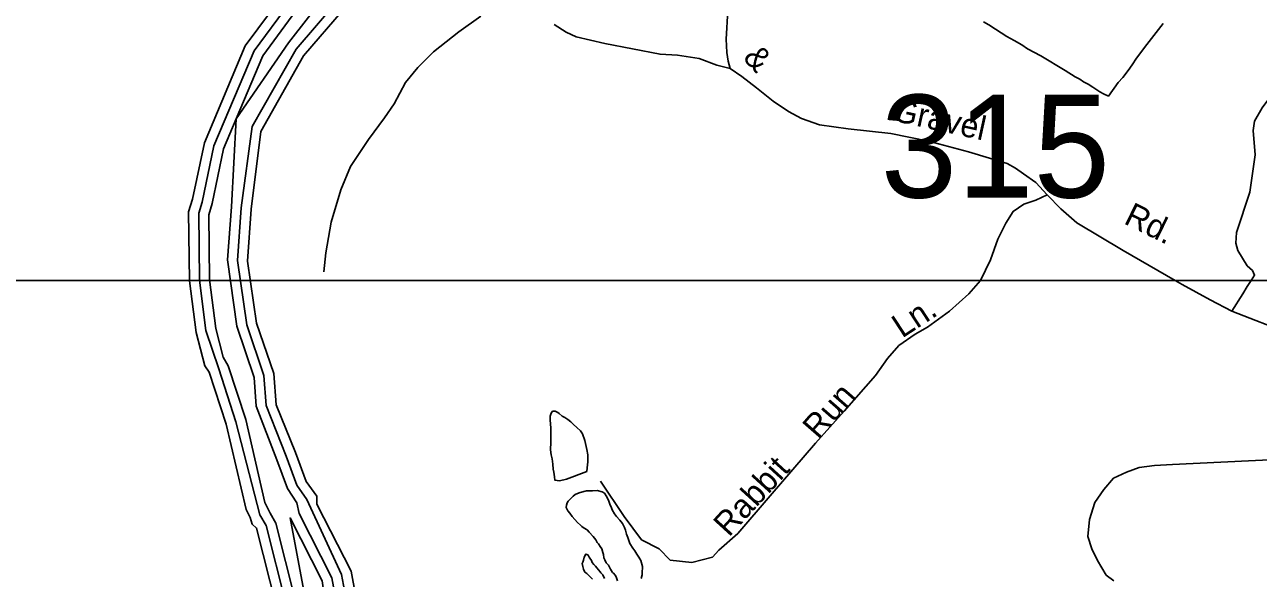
# Model space of a CAD drawing. Extents: x 2206922 to 2357709, y 510027 to 673830.
# Drawn here: x 2311653 to 2316575, y 565869 to 568078 of the extents above; entities that cross this region are included whole.
import ezdxf

# ---------------------------------------------------------------- set-up
doc = ezdxf.new("R2010")
doc.units = 0
for name, color, linetype in [('Exist Hydrographic Buffer Line', 7, 'Continuous'), ('Exist Hydrographic Misc Water Feature', 7, 'Continuous'), ('Exist Hydrographic River Shore', 7, 'Continuous'), ('Exist Road Non-System Type 51', 7, 'Continuous'), ('Exist Road Non-System Type 51 Label', 7, 'Continuous'), ('Exist Road Secondary Structure Standard Bridge Number Label', 7, 'Continuous'), ('Map Preparation Inset Cut Line', 7, 'Continuous')]:
    doc.layers.add(name, color=color, linetype=linetype)

msp = doc.modelspace()

# ---------------------------------------------------------------- linework, layer by layer
at = {"layer": 'Exist Hydrographic Buffer Line'}
for points in [[(2312695.1, 565768.4), (2312617, 566079), (2312591.5, 566122.7), (2312496.2, 566493.4), (2312427.3, 566704.2), (2312376.4, 566857.9), (2312350.2, 567058.8), (2312347.3, 567325.5), (2312361.3, 567369.1), (2312408.4, 567594.5), (2312568.4, 567973.8), (2312707.8, 568163.1), (2313653.1, 568735.6), (2313875.6, 568971), (2314265.4, 569767.5), (2314346.8, 569968.8), (2314786.2, 570864.7), (2314875.8, 571070.7), (2315053, 571352.6), (2315289, 571651.5), (2315568.1, 571963.9)], [(2315360.6, 571594.1), (2315104.3, 571114.2), (2314778.2, 570533.6), (2314540.6, 570039.9), (2314361.6, 569688.5), (2314247.1, 569420.2), (2313988.8, 568913.2), (2313865.3, 568771.8), (2313482.5, 568536.9), (2313127.8, 568352.5), (2312898.3, 568168.5), (2312735.7, 567979.9), (2312560.6, 567671.3), (2312517.5, 567346.5), (2312502.3, 567137.2), (2312538.8, 566880.6), (2312607.7, 566677.6), (2312616.4, 566558.5), (2312696.1, 566356.4), (2312738.8, 566240.6), (2312778.8, 566183.5), (2312917, 565884.4), (2312969, 565606.7)], [(2312497.4, 567702.7), (2312603.2, 567953.9), (2312735.3, 568133), (2312865.5, 568211.9), (2312705.6, 568005.9), (2312497.4, 567702.7)], [(2312732.6, 565782.7), (2312655.7, 566088.7), (2312632.6, 566128.1), (2312611.8, 566171.2), (2312535.4, 566502.5), (2312465.2, 566716.6), (2312444.9, 566751.3), (2312416, 566865.6), (2312390.2, 567061.6), (2312387.5, 567319.4), (2312401.5, 567365), (2312447, 567582.5), (2312497.4, 567702.7)], [(2312497.4, 567702.7), (2312477.7, 567351.4), (2312462.6, 567140), (2312499.1, 566874.8), (2312568.4, 566669.5), (2312576.6, 566555.6), (2312658.8, 566342), (2312701.2, 566226.7), (2312739, 566169.8), (2312748, 566128), (2312878.8, 565871.3), (2312929.5, 565599.4)], [(2312879.8, 565586.6), (2312770.3, 565797), (2312712.3, 566109.8), (2312840.5, 565858.3), (2312879.8, 565586.6)]]:
    msp.add_lwpolyline(points, dxfattribs=at)
at = {"layer": 'Exist Hydrographic Misc Water Feature'}
for points in [[(2316195.7, 568083), (2316130.3, 567998.8), (2316089.3, 567944.1), (2316071.9, 567917.9), (2316055.9, 567895.6), (2316034.2, 567867.7), (2316016.3, 567847.7), (2315977.2, 567793.1), (2315957.1, 567802.6), (2315943.1, 567810.4), (2315930.8, 567818.3), (2315914.6, 567828.5), (2315896.6, 567840.1), (2315878.1, 567849.8), (2315862.5, 567859.9), (2315844.5, 567869.4), (2315804.1, 567895), (2315707.3, 567954.2), (2315654.8, 567981.6), (2315631.2, 567997.3), (2315600.9, 568014.8), (2315572.4, 568030.4), (2315548.8, 568046.1), (2315526.5, 568060.1), (2315500, 568077.8), (2315478.3, 568089.6)], [(2313896.5, 566295.3), (2313897.9, 566309.6), (2313899.8, 566333.3), (2313899.6, 566347.5), (2313899.4, 566361.3), (2313895.5, 566383.4), (2313890.8, 566407.2), (2313888.5, 566419.3), (2313878.9, 566445.1), (2313870.7, 566456.9), (2313856.3, 566470.8), (2313842.2, 566482.7), (2313831.9, 566492.7), (2313820, 566502.6), (2313807.7, 566510.2), (2313798.1, 566516.1), (2313785.6, 566526), (2313780, 566530.1), (2313769.6, 566536.2), (2313759.5, 566535.6), (2313753.6, 566527.6), (2313749.9, 566515.6), (2313750.3, 566499.7), (2313752.5, 566469.8), (2313752.8, 566447.9), (2313752.8, 566428), (2313753, 566411.7), (2313751.5, 566381.9), (2313753.6, 566361.7), (2313757.9, 566346.1), (2313760.1, 566323.9), (2313762, 566304.2), (2313764, 566292.1), (2313766.7, 566274.2), (2313768.5, 566260.1), (2313786.6, 566258.3), (2313814.5, 566264.7), (2313896.5, 566295.3)], [(2314112.6, 565868.1), (2314116.7, 565882.1), (2314116.5, 565896), (2314118.4, 565909.9), (2314118.2, 565916), (2314111.8, 565940.1), (2314104, 565953.8), (2314095.8, 565965.6), (2314087.6, 565977.8), (2314079.4, 565989.6), (2314067.5, 566007.6), (2314059.1, 566031.5), (2314054.6, 566045.2), (2314050.5, 566061.2), (2314046.6, 566071.1), (2314038.6, 566086.9), (2314028.1, 566101.1), (2314014, 566115), (2314006, 566126.7), (2313997.6, 566142.5), (2313993.3, 566154.6), (2313989.6, 566160.4), (2313983.2, 566176.3), (2313979.3, 566186.3), (2313973.4, 566198.1), (2313967, 566208.4), (2313956.8, 566214), (2313937.1, 566219.8), (2313919.3, 566217.6), (2313895.1, 566217.6), (2313868.8, 566211.4), (2313858.8, 566207.2), (2313849.1, 566203), (2313841.3, 566196.9), (2313829.6, 566184.9), (2313821.4, 566176.8), (2313817.3, 566170.5), (2313815.3, 566160.7), (2313813.7, 566150.8), (2313819.8, 566138.5), (2313828, 566128.8), (2313838.1, 566115.1), (2313858.2, 566091), (2313870.7, 566081.4), (2313876.4, 566075.2), (2313884.8, 566069.5), (2313897.1, 566061.6), (2313905.1, 566053.5), (2313921.3, 566035.7), (2313931.4, 566022), (2313937.3, 566012.1), (2313943, 566006), (2313949.4, 565996.1), (2313955.6, 565986.3), (2313959.7, 565972.3), (2313962.1, 565964.2), (2313963.5, 565950.6), (2313968.1, 565942.2), (2313973.8, 565930.4), (2313982.4, 565920.6), (2313990.4, 565904.8), (2313998.6, 565892.6), (2314002.5, 565888.8), (2314008.5, 565881), (2314012.8, 565875.1), (2314018.9, 565859.2)], [(2313966.8, 565868.2), (2313960.3, 565882.2), (2313952.3, 565890.3), (2313948.6, 565894.1), (2313942.4, 565902.3), (2313936.5, 565910.1), (2313930.1, 565917.9), (2313924, 565924.1), (2313918, 565931.9), (2313914.1, 565939.8), (2313907.8, 565949.7), (2313905.9, 565953.6), (2313901.6, 565961.5), (2313896.1, 565963.6), (2313891.8, 565965.5), (2313885.8, 565953.4), (2313882.1, 565941.4), (2313880.1, 565933.6), (2313878, 565927.4), (2313880.3, 565915.3), (2313882.1, 565905.7), (2313888.7, 565893.4), (2313896.7, 565887.7), (2313906.3, 565877.7), (2313918.8, 565865.7)]]:
    msp.add_lwpolyline(points, dxfattribs=at)
at = {"layer": 'Exist Hydrographic River Shore'}
for points in [[(2312657.4, 565754.1), (2312578.2, 566069.3), (2312561.2, 566085), (2312553.2, 566110.9), (2312536.2, 566143), (2312457.2, 566484.4), (2312389.4, 566691.7), (2312371.3, 566717.2), (2312337.3, 566850.3), (2312310.2, 567056), (2312307.3, 567331.5), (2312323.3, 567381.4), (2312370.3, 567606.4), (2312533.3, 567993.7), (2312680.3, 568193.2)], [(2313008.2, 565614.1), (2312955.3, 565897.4), (2312819.4, 566164.3), (2312818.3, 566197.1), (2312776.3, 566254.5), (2312733.2, 566370.8), (2312656.3, 566561.4), (2312647.3, 566685.7), (2312578.2, 566886.4), (2312542.3, 567134.3), (2312557.3, 567341.6), (2312595.2, 567651.6), (2312766.2, 567953.9), (2312923.3, 568137.3)]]:
    msp.add_lwpolyline(points, dxfattribs=at)
at = {"layer": 'Exist Road Non-System Type 51'}
for points in [[(2314468.5, 567902.8), (2314460.3, 567932.7), (2314454, 567966.6), (2314451.4, 568020.5), (2314458, 568134.4)], [(2312846.1, 567091.7), (2312855.3, 567167.7), (2312875.9, 567290), (2312914.6, 567418.3), (2312953.6, 567512.7), (2313024.5, 567619.4), (2313089.4, 567706.1), (2313126.7, 567762.4), (2313171.9, 567846.8), (2313221.1, 567907.2), (2313284.6, 567970), (2313385.6, 568049.1), (2313472.9, 568111.8)], [(2313765.1, 568079), (2313813.3, 568047.6), (2313853.5, 568030), (2313967.8, 568003.4), (2314188.2, 567959.7), (2314258.1, 567956.5), (2314344.3, 567943.4), (2314414.4, 567916.2), (2314468.5, 567902.8)], [(2314468.5, 567902.8), (2314514.8, 567871.3), (2314573.3, 567826), (2314639.8, 567772.7), (2314700.3, 567731.3), (2314752.6, 567703.8), (2314824.9, 567678.7), (2314939, 567661.9), (2315108.9, 567643.8), (2315259.2, 567613.5), (2315419.5, 567571.1), (2315573.4, 567523.5), (2315606.9, 567505.8), (2315638.3, 567482.2), (2315687.5, 567448.8), (2315732.7, 567399.6)], [(2316546.5, 567057.4), (2316560.5, 567078.9), (2316552.7, 567096.6), (2316531, 567116.3), (2316493.7, 567177.3), (2316485.9, 567206.8), (2316487.8, 567248.1), (2316540.9, 567409.4), (2316562.5, 567558.9), (2316554.6, 567655.4), (2316560.5, 567692.7), (2316590, 567745.9), (2316660.8, 567840.3), (2316709.2, 567906.9)], [(2315467.3, 567057.4), (2315506.6, 567139.9), (2315536.1, 567222.5), (2315567.5, 567285.5), (2315597, 567332.7), (2315640.3, 567362.2), (2315687.5, 567377.9), (2315732.7, 567399.6)], [(2315732.7, 567399.6), (2315787.8, 567342.5), (2315850.7, 567287.4), (2316035.5, 567177.3), (2316243.9, 567057.4)], [(2313951.2, 566256.5), (2314045.6, 566114.9), (2314114.4, 566022.4), (2314185.2, 565987), (2314228.5, 565941.7), (2314315, 565931.9), (2314397.6, 565953.5), (2314423.2, 565981.1), (2314497.9, 566048), (2314627.6, 566197.5), (2314808.5, 566408), (2314922.6, 566535.9), (2315048.4, 566677.6), (2315095.6, 566746.4), (2315140.9, 566797.6), (2315205.7, 566842.8), (2315254.9, 566870.4), (2315343.4, 566935.3), (2315420.1, 567004.1), (2315467.3, 567057.3), (2315467.3, 567057.4)], [(2316243.9, 567057.4), (2316271.5, 567041.5), (2316383.6, 566980.5), (2316470.1, 566935.3)], [(2316470.1, 566935.3), (2316513.3, 567004.1), (2316531, 567033.7), (2316546.5, 567057.4)], [(2316470.1, 566935.3), (2316702.1, 566844.8), (2316851.5, 566793.6), (2316920.4, 566772), (2316957.7, 566762.2), (2317008.8, 566738.5)], [(2316646.8, 566342.8), (2316233.4, 566322.3), (2316161.2, 566319.6), (2316099.4, 566310.9), (2316049.7, 566292.5), (2315997.9, 566268), (2315958.5, 566223.6), (2315923, 566171.1), (2315901.7, 566102.9), (2315894.5, 566035), (2315911, 565987), (2315933.5, 565939.3), (2315968.1, 565881.7), (2315998.4, 565858.1)]]:
    msp.add_lwpolyline(points, dxfattribs=at)
at = {"layer": 'Map Preparation Inset Cut Line'}
for p, q in [((2315467.3, 567057.4), (2309689.9, 567057.4)), ((2316243.9, 567057.4), (2315467.3, 567057.4)), ((2316546.5, 567057.4), (2316243.9, 567057.4)), ((2318107, 567057.4), (2316546.5, 567057.4))]:
    msp.add_line(p, q, dxfattribs=at)

# ---------------------------------------------------------------- texts
at = {"layer": 'Exist Road Non-System Type 51 Label'}
for s, rotation, p in [('&', 313.1639, (2314515.6, 567942.8)), ('Gravel', 347.604, (2315111, 567696)), ('Rd.', 333.692, (2316034.2, 567286.5)), ('Ln.', 33.1484, (2315153.9, 566825.1)), ('Run', 48.9129, (2314820.3, 566419)), ('Rabbit', 47.5886, (2314462.9, 566030.5))]:
    msp.add_text(s, height=95, rotation=rotation, dxfattribs=at).set_placement(p)
at = {"layer": 'Exist Road Secondary Structure Standard Bridge Number Label'}
msp.add_text('315', height=410.1, dxfattribs=at).set_placement((2315068.6, 567388))

doc.saveas('drawing.dxf')
